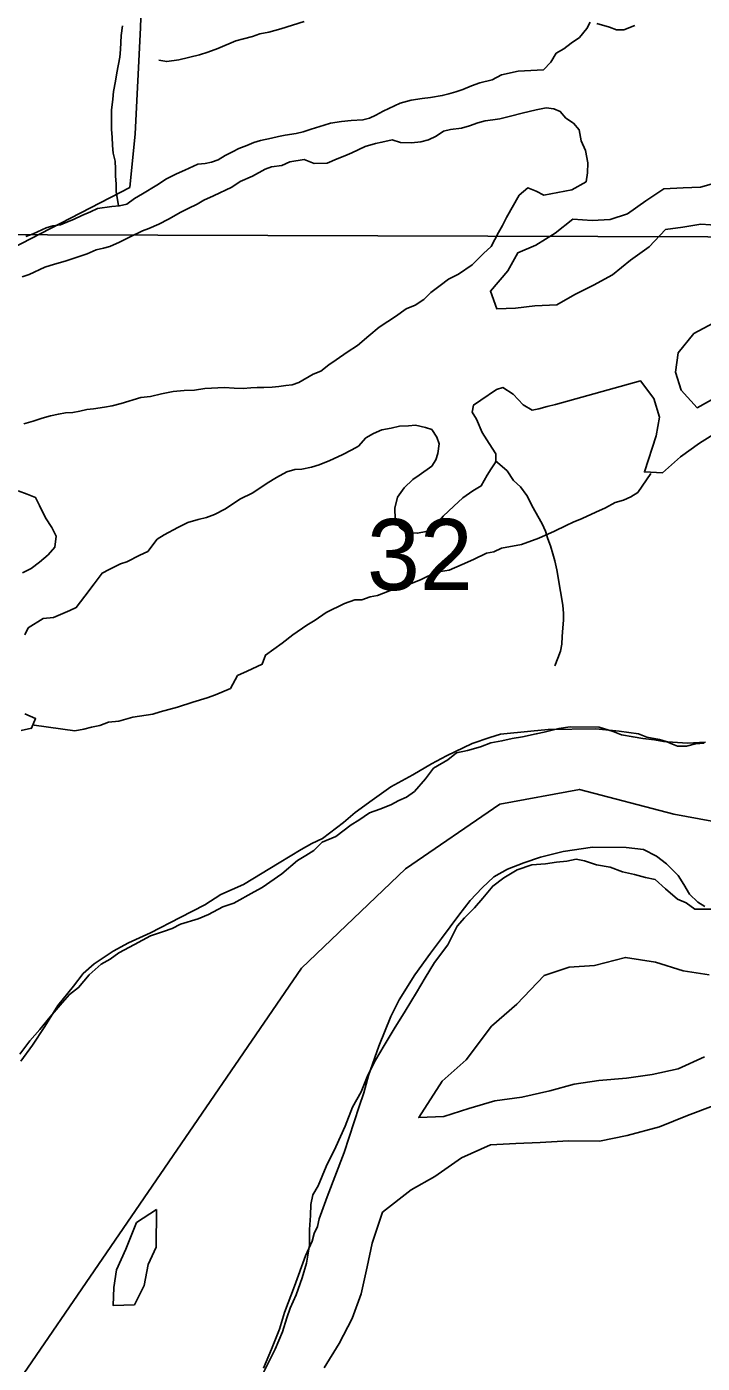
# Model space of a CAD drawing. Extents: x 1588073 to 2013523, y 1090242 to 1357120.
# Drawn here: x 1818829 to 1820929, y 1251121 to 1255279 of the extents above; entities that cross this region are included whole.
import ezdxf

# ---------------------------------------------------------------- set-up
doc = ezdxf.new("R2010")
doc.units = 0
for name, color, linetype in [('GM_X_Major_Lake', 7, 'Continuous'), ('GM_X_Major_River', 7, 'Continuous'), ('GM_X_Minor_River', 7, 'Continuous'), ('GM_X_Section', 7, 'Continuous'), ('GM_X_Section_Text', 7, 'Continuous'), ('GM_X_Township', 7, 'Continuous'), ('GM_X_Township_Road', 7, 'Continuous')]:
    doc.layers.add(name, color=color, linetype=linetype)

msp = doc.modelspace()

# ---------------------------------------------------------------- linework, layer by layer
at = {"layer": 'GM_X_Major_Lake'}
for points in [[(1820580.9, 1255292.9), (1820570.5, 1255273), (1820547.9, 1255245.3), (1820521.5, 1255227.7), (1820499, 1255210), (1820474.7, 1255196.4), (1820458.1, 1255168.6), (1820435.6, 1255144.9), (1820357.1, 1255140.3), (1820304.7, 1255129.3), (1820276.3, 1255113.7), (1820238, 1255104.4), (1820211.7, 1255094.9)], [(1820719.3, 1255282.2), (1820684.9, 1255268.8), (1820662.8, 1255269.2), (1820640.9, 1255277.7), (1820600.9, 1255288.5)], [(1820211.7, 1255094.9), (1820185.3, 1255083.3), (1820163.1, 1255075.7), (1820140.9, 1255070.1), (1820120.7, 1255064.4), (1820084.4, 1255059.1), (1820058.3, 1255055.6), (1820024, 1255050.2), (1819989.7, 1255040.8), (1819937, 1255015.6), (1819914.7, 1255004), (1819894.4, 1254994.3), (1819874.2, 1254988.7), (1819838, 1254987.3), (1819807.8, 1254983.9), (1819773.6, 1254978.5), (1819753.4, 1254972.9), (1819712.9, 1254959.6), (1819688.7, 1254952), (1819666.5, 1254946.4), (1819632.2, 1254941), (1819612.1, 1254937.3), (1819589.9, 1254931.7), (1819555.6, 1254924.3), (1819535.4, 1254918.7), (1819513.1, 1254909.1), (1819488.8, 1254899.5), (1819468.6, 1254889.8), (1819446.3, 1254878.2), (1819423.9, 1254864.5), (1819403.7, 1254856.9), (1819383.5, 1254853.2), (1819361.4, 1254851.6), (1819320.9, 1254832.3), (1819294.5, 1254820.7), (1819264.1, 1254805.2), (1819233.6, 1254785.7), (1819189, 1254758.4), (1819164.6, 1254744.8), (1819140.2, 1254727.2), (1819118, 1254721.6), (1819093.8, 1254720), (1819049.5, 1254712.8), (1819027.2, 1254703.2), (1819000.9, 1254691.6), (1818976.6, 1254680), (1818954.3, 1254670.4), (1818934.1, 1254662.7), (1818909.9, 1254659.2), (1818889.7, 1254653.5), (1818849.2, 1254634.2), (1818826.9, 1254626.6)], [(1818814.7, 1254500.2), (1818836.9, 1254507.8), (1818885.5, 1254531), (1818915.8, 1254540.5), (1818948.2, 1254549.9), (1819016.9, 1254572.7), (1819045.2, 1254584.2), (1819067.4, 1254589.9), (1819087.6, 1254595.5), (1819118, 1254609), (1819148.4, 1254624.5), (1819188.9, 1254643.8), (1819209.2, 1254651.5), (1819239.5, 1254665), (1819270, 1254680.5), (1819308.5, 1254701.9), (1819330.8, 1254713.5), (1819359.2, 1254727.1), (1819379.5, 1254738.7), (1819409.9, 1254752.2), (1819466.6, 1254779.3), (1819493.1, 1254796.9), (1819531.5, 1254814.2), (1819570.1, 1254835.6), (1819590.3, 1254843.3), (1819622.5, 1254846.7), (1819646.9, 1254858.3), (1819691.2, 1254865.5), (1819723.1, 1254852.8), (1819763.3, 1254854.1), (1819793.7, 1254867.6), (1819818, 1254877.2), (1819840.3, 1254886.8), (1819880.8, 1254906.1), (1819913.1, 1254915.6), (1819933.3, 1254919.2), (1819965.5, 1254926.6), (1819991.5, 1254918.1), (1820025.7, 1254917.5), (1820053.9, 1254921), (1820078.1, 1254926.5), (1820102.4, 1254938.1), (1820124.8, 1254953.8), (1820147, 1254959.4), (1820181.2, 1254962.8), (1820205.4, 1254970.3), (1820231.7, 1254979.9), (1820253.9, 1254985.5), (1820278.1, 1254989.1), (1820300.3, 1254992.7), (1820332.6, 1255000.1), (1820368.9, 1255009.5), (1820413.3, 1255020.7), (1820443.5, 1255026.2), (1820467.6, 1255023.7), (1820487.5, 1255015.3), (1820505.3, 1254994.8), (1820529.1, 1254978.3), (1820546.8, 1254957.9), (1820552.2, 1254923.6), (1820565.8, 1254893.2), (1820573.1, 1254854.9), (1820572.6, 1254824.7), (1820568.1, 1254796.7), (1820523.4, 1254771.4), (1820436.7, 1254754.9), (1820412.8, 1254767.4), (1820386.9, 1254778), (1820360.4, 1254754.4), (1820321, 1254684.8), (1820308.5, 1254660.9), (1820296, 1254639), (1820273.2, 1254595.2), (1820248.7, 1254573.6), (1820213.9, 1254538.1), (1820171.1, 1254508.7), (1820140.7, 1254493.2), (1820114.3, 1254473.6), (1820085.7, 1254452), (1820063.3, 1254430.3), (1820036.8, 1254412.8), (1820008.5, 1254401.2), (1819975.9, 1254377.7), (1819951.5, 1254362.1), (1819925.1, 1254344.5), (1819892.5, 1254317), (1819857.8, 1254287.5), (1819825.3, 1254266), (1819790.7, 1254242.5), (1819768.3, 1254226.9), (1819743.8, 1254207.2), (1819719.6, 1254197.6), (1819674.9, 1254172.4), (1819654.7, 1254164.7), (1819634.5, 1254163.1)], [(1820978.2, 1254795), (1820924, 1254779.4), (1820869.9, 1254777.8), (1820809.8, 1254774.3), (1820753.4, 1254736.7), (1820697, 1254697), (1820642.8, 1254679.4), (1820586.7, 1254675.8), (1820526.7, 1254680.4), (1820472.3, 1254636.7), (1820411.9, 1254599), (1820355.6, 1254575.4), (1820325.2, 1254519.5), (1820270.6, 1254455.7), (1820290.3, 1254401.4), (1820348.4, 1254402.9), (1820408.5, 1254410.4), (1820476.6, 1254413.9), (1820533, 1254445.5), (1820591.3, 1254475.1), (1820649.6, 1254506.8), (1820706, 1254552.4), (1820764.4, 1254594.1), (1820814.9, 1254647.8), (1820869, 1254655.4), (1820925.2, 1254665), (1820985.2, 1254660.5)], [(1820472.4, 1254103.5), (1820737.3, 1254176.9), (1820779, 1254122.4), (1820796.6, 1254064.1), (1820786.2, 1254005.9), (1820749.3, 1253893.9), (1820805.4, 1253891.4), (1820861.8, 1253941.1), (1820920.2, 1253982.8), (1820986.6, 1254024.3), (1821045, 1254068), (1821099.4, 1254115.7), (1821093.9, 1254173.9), (1821037.9, 1254184.4), (1820983.4, 1254132.7), (1820913, 1254093.2), (1820863.3, 1254147.8), (1820845.7, 1254204.1), (1820854.1, 1254264.2), (1820902.7, 1254324), (1820979, 1254365.3)], [(1819634.5, 1254163.1), (1819612.4, 1254159.5), (1819592.3, 1254157.8), (1819566.1, 1254156.3), (1819546, 1254156.7), (1819525.9, 1254155.1), (1819501.8, 1254153.5), (1819473.6, 1254154.1), (1819443.5, 1254156.6), (1819383.2, 1254153.8), (1819351, 1254148.3), (1819318.8, 1254146.9), (1819284.6, 1254143.6), (1819248.3, 1254136.2), (1819214, 1254128.8), (1819183.8, 1254125.4), (1819123.2, 1254106.4), (1819094.9, 1254098.9), (1819070.7, 1254095.3), (1819036.5, 1254089.9), (1819016.3, 1254088.3), (1818994.1, 1254082.7), (1818972, 1254079.1), (1818949.8, 1254077.5), (1818927.7, 1254073.9), (1818903.5, 1254068.3), (1818877.2, 1254060.8), (1818848.9, 1254051.3), (1818820.6, 1254043.8)], [(1820103.9, 1254001.4), (1820111.6, 1253981.2), (1820107, 1253951.1), (1820100.6, 1253931.1), (1820088.2, 1253911.3), (1820049.6, 1253883.9), (1820029.2, 1253870.2), (1820002.7, 1253844.6), (1819982, 1253814.8), (1819973.4, 1253780.8), (1819974.8, 1253746.6), (1819990.4, 1253720.2), (1820010.2, 1253705.7), (1820044.4, 1253703.1), (1820070.6, 1253708.6), (1820099, 1253726.2), (1820123.7, 1253755.8), (1820156.4, 1253787.4), (1820184.9, 1253813), (1820215.5, 1253834.5), (1820241.9, 1253850.1), (1820260.6, 1253883.9), (1820273, 1253903.8), (1820287.4, 1253925.6), (1820287.8, 1253949.7), (1820266.3, 1253982.3), (1820244.8, 1254016.9), (1820227.5, 1254057.4), (1820213.8, 1254079.8), (1820218.2, 1254101.8), (1820240.6, 1254117.4), (1820289.4, 1254150.7), (1820309.6, 1254156.3), (1820341.4, 1254135.6), (1820372.9, 1254102.9), (1820400.8, 1254086.3), (1820420.9, 1254089.9), (1820447.2, 1254097.5), (1820472.4, 1254103.5)], [(1818823.1, 1253386.5), (1818833.5, 1253408.4), (1818880.2, 1253437.6), (1818912.5, 1253441.1), (1818963.1, 1253462.2), (1818983.3, 1253471.9), (1819010.1, 1253507.5), (1819038.9, 1253545.2), (1819063.6, 1253578.9), (1819085.9, 1253590.5), (1819120.4, 1253608), (1819140.6, 1253613.6), (1819181.1, 1253635), (1819205.4, 1253646.6), (1819234.2, 1253684.2), (1819256.6, 1253697.9), (1819299.2, 1253721.2), (1819329.6, 1253736.7), (1819361.9, 1253746.1), (1819388.1, 1253751.6), (1819412.4, 1253761.2), (1819446.9, 1253778.7), (1819473.3, 1253796.3), (1819493.7, 1253810), (1819530.1, 1253827.4), (1819556.6, 1253844.9), (1819576.9, 1253858.6), (1819605.4, 1253876.2), (1819637.8, 1253893.7), (1819662.1, 1253901.2), (1819684.2, 1253902.8), (1819714.4, 1253908.3), (1819738.7, 1253915.9), (1819771.1, 1253929.3), (1819809.6, 1253946.7), (1819840, 1253962.2), (1819860.3, 1253973.9), (1819882.8, 1253999.6), (1819907.2, 1254013.2), (1819933.5, 1254024.8), (1819961.7, 1254030.3), (1819988, 1254035.8), (1820016.1, 1254037.3), (1820038.2, 1254038.9), (1820068.3, 1254032.3), (1820088.3, 1254025.8), (1820103.9, 1254001.4)], [(1818802.9, 1253835.1), (1818830.8, 1253824.5), (1818856.8, 1253813.9), (1818868.4, 1253789.6), (1818887.8, 1253751.1), (1818907.4, 1253720.5), (1818921, 1253694.1), (1818916.3, 1253660.1), (1818895.8, 1253636.3), (1818869.3, 1253612.7), (1818842.8, 1253593.1), (1818816.4, 1253579.5)], [(1818811.8, 1253089.2), (1818844.1, 1253096.6), (1818856.7, 1253126.5), (1818822.8, 1253141.2)]]:
    msp.add_lwpolyline(points, dxfattribs=at)
at = {"layer": 'GM_X_Major_River'}
for points in [[(1820939.1, 1253053), (1820882.8, 1253050), (1820836.6, 1253052.9), (1820808.5, 1253055.5), (1820780.5, 1253060), (1820744.4, 1253064.7), (1820714.3, 1253069.3), (1820678.3, 1253076), (1820652.3, 1253086.6), (1820608.4, 1253099.4), (1820518, 1253101.2), (1820483.7, 1253095.8), (1820437.3, 1253084.6), (1820413.1, 1253079), (1820370.7, 1253069.8), (1820338.5, 1253064.3), (1820306.2, 1253056.9), (1820272, 1253051.5), (1820239.6, 1253038.1), (1820199.2, 1253026.8), (1820164.9, 1253019.4), (1820138.4, 1252997.8), (1820093.7, 1252972.5), (1820069, 1252938.8), (1820034.2, 1252899.2), (1820009.7, 1252881.6), (1819985.4, 1252872), (1819961.1, 1252858.4), (1819926.7, 1252845), (1819894.3, 1252833.6), (1819861.8, 1252810.1), (1819837.4, 1252796.4), (1819790.5, 1252759.1), (1819748, 1252741.8), (1819721.5, 1252716.2), (1819697.1, 1252700.6), (1819670.7, 1252685), (1819621.7, 1252643.7), (1819560.7, 1252600.7), (1819536.3, 1252587.1), (1819473.4, 1252552.1), (1819439.1, 1252540.6), (1819394.4, 1252517.4), (1819362.1, 1252503.9), (1819307.5, 1252486.9), (1819281.1, 1252473.3), (1819254.8, 1252463.7), (1819214.4, 1252450.4), (1819163.7, 1252423.2), (1819115, 1252398), (1819088.6, 1252378.4), (1819060.2, 1252362.9), (1819023.4, 1252329.4), (1818990.5, 1252289.8), (1818962, 1252268.3), (1818933.3, 1252234.6), (1818902.5, 1252199), (1818869.7, 1252159.5), (1818838.9, 1252123.9), (1818808, 1252082.2)], [(1820879.1, 1252553.3), (1820852.1, 1252564.2), (1820814.5, 1252597.1), (1820782.8, 1252625.8), (1820752.8, 1252632.4), (1820718.8, 1252641.1), (1820680.8, 1252649.8), (1820642.9, 1252664.6), (1820600.8, 1252671.4), (1820562.8, 1252684.2), (1820536.8, 1252688.7), (1820508.6, 1252683.2), (1820476.4, 1252679.8), (1820442.1, 1252674.4), (1820399.8, 1252671.2), (1820353.4, 1252656), (1820312.7, 1252630.7), (1820278.1, 1252605.2), (1820247.3, 1252567.6), (1820220.7, 1252537.9), (1820190, 1252506.3), (1820167.4, 1252480.6), (1820138.3, 1252422.9), (1820097.1, 1252367.4), (1820068.1, 1252319.7), (1820041.2, 1252274), (1820006, 1252216.4), (1819970.9, 1252160.8), (1819939.8, 1252109.1), (1819912.9, 1252063.3), (1819890, 1252017.6), (1819868.9, 1251965.7), (1819842, 1251918), (1819818.8, 1251858.1), (1819789.6, 1251794.3), (1819760.3, 1251732.6), (1819735.2, 1251672.8), (1819718.6, 1251644.9), (1819712, 1251614.9), (1819711.4, 1251580.7), (1819708.6, 1251536.6), (1819707.8, 1251488.3), (1819698.8, 1251432.2), (1819685.9, 1251386.2), (1819666.9, 1251334.3), (1819648.1, 1251292.5), (1819637.5, 1251262.5), (1819624.6, 1251218.6), (1819601.6, 1251164.7), (1819551.6, 1251065.2)], [(1821225.5, 1252547.9), (1821184.2, 1252551.8), (1821130, 1252530.1), (1821109.5, 1252476.1), (1821153.2, 1252421.6), (1821211.3, 1252419.1), (1821269.3, 1252406.6), (1821323.1, 1252368), (1821255, 1252372.6), (1821196.8, 1252363), (1821132.7, 1252361.6), (1821074.7, 1252368.1), (1821067.1, 1252430.3), (1821061.6, 1252494.6), (1821015.9, 1252549.1), (1820959.7, 1252533.6), (1820905.6, 1252534), (1820879.1, 1252553.3)], [(1819170.6, 1251559.1), (1819137.5, 1251476.3), (1819108.6, 1251411.2), (1819100.2, 1251357.1), (1819097.8, 1251300.9), (1819163.9, 1251302.4), (1819194.4, 1251362.3), (1819206.9, 1251428.5), (1819231.3, 1251482.4), (1819232.2, 1251598.8)], [(1819232.2, 1251598.8), (1819170.6, 1251559.1)]]:
    msp.add_lwpolyline(points, dxfattribs=at)
at = {"layer": 'GM_X_Minor_River'}
for points in [[(1819114.9, 1254721.3), (1819107, 1254766.4), (1819107.2, 1254788.5), (1819105.4, 1254814.6), (1819105.5, 1254836.7), (1819103.7, 1254860.8), (1819097.9, 1254884.9), (1819096.1, 1254909), (1819094.3, 1254935.1), (1819092.4, 1254959.2), (1819092.9, 1255019.4), (1819097.1, 1255053.5), (1819099.3, 1255077.6), (1819105.5, 1255109.6), (1819109.7, 1255135.6), (1819118.1, 1255183.7), (1819120.3, 1255207.8), (1819122.6, 1255251.9), (1819126.8, 1255282)], [(1819240.2, 1255174.7), (1819264.2, 1255170.5), (1819302.3, 1255176.2), (1819366.5, 1255191.7), (1819392.6, 1255199.5), (1819422.8, 1255211.3), (1819479, 1255234.9), (1819503.1, 1255240.7), (1819531.2, 1255248.5), (1819553.3, 1255256.4), (1819581.4, 1255262.1), (1819619.5, 1255271.9), (1819691.8, 1255295.3)], [(1820284.9, 1253929.6), (1820322.6, 1253897.4), (1820342.4, 1253867.2), (1820364.3, 1253846.9), (1820384.2, 1253820.7), (1820403.9, 1253782.4), (1820417.8, 1253756.2), (1820431.6, 1253732), (1820441.5, 1253709.8), (1820449.3, 1253685.7), (1820457.1, 1253663.5), (1820465, 1253639.4), (1820470.8, 1253617.3), (1820476.6, 1253589.1), (1820482.4, 1253559), (1820486.2, 1253532.9), (1820490.1, 1253510.8), (1820495.9, 1253478.6), (1820497.7, 1253454.5), (1820497.5, 1253432.4), (1820495.3, 1253408.4), (1820493.2, 1253382.3), (1820493, 1253358.2), (1820488.8, 1253336.2), (1820480.6, 1253314.2), (1820470.4, 1253290.2)], [(1818853.6, 1253105.5), (1818852.8, 1253105.9), (1818978.6, 1253087.9), (1819006.7, 1253093.7), (1819030.8, 1253099.5), (1819056.9, 1253105.3), (1819083, 1253115.1), (1819115.1, 1253118.9), (1819159.2, 1253130.6), (1819221.4, 1253140.1), (1819243.5, 1253147.9), (1819297.7, 1253161.5), (1819345.8, 1253177.1), (1819390, 1253190.8), (1819416.1, 1253200.6), (1819462.4, 1253220.3), (1819484.7, 1253260.3), (1819514.8, 1253274.1), (1819561.1, 1253295.8), (1819571.3, 1253323.8), (1819623.6, 1253361.5), (1819655.9, 1253387.3), (1819700.2, 1253417), (1819726.3, 1253432.8), (1819760.5, 1253456.6), (1819816.8, 1253484.3), (1819849, 1253496), (1819871, 1253495.9), (1819897.1, 1253505.7), (1819919.2, 1253509.5), (1819975.4, 1253531.1), (1820013.6, 1253542.8), (1820053.7, 1253558.6), (1820102, 1253582.2), (1820142.1, 1253587.9), (1820182.3, 1253605.6), (1820218.5, 1253621.4), (1820258.7, 1253641.1), (1820280.7, 1253644.9), (1820304.9, 1253656.8), (1820367, 1253668.3), (1820421.3, 1253687.9), (1820469.5, 1253709.6), (1820505.7, 1253727.3), (1820527.8, 1253737.2), (1820555.9, 1253749), (1820598.1, 1253768.7), (1820628.3, 1253782.5), (1820658.4, 1253798.3), (1820684.5, 1253806.1), (1820706.6, 1253816), (1820728.8, 1253829.8), (1820769.6, 1253888.4)], [(1818845.1, 1253093.7), (1818845, 1253093.1)], [(1820950.2, 1252329), (1820870.2, 1252341.7), (1820784.2, 1252368.5), (1820690.2, 1252383.3), (1820593.9, 1252358), (1820515.7, 1252352.7), (1820437.4, 1252327.2), (1820352.6, 1252237.6), (1820274, 1252170.1), (1820195.1, 1252064.4), (1820120.5, 1251998.8), (1820047.6, 1251885), (1820125.7, 1251888.3), (1820204, 1251913.8), (1820284.3, 1251937.2), (1820368.5, 1251948.5), (1820454.8, 1251967.9), (1820531.1, 1251989.3), (1820607.3, 1252000.7), (1820693.5, 1252008), (1820773.7, 1252019.4), (1820853.9, 1252036.8), (1820936.3, 1252074.2)], [(1819753.4, 1251106.8), (1819800.1, 1251182.7), (1819840.7, 1251260.6), (1819869.3, 1251336.6), (1819887.9, 1251420.8), (1819902.5, 1251494.9), (1819935.2, 1251590.9), (1820023.9, 1251660.4), (1820098.3, 1251701.9), (1820180.8, 1251759.5), (1820271.3, 1251800.8), (1820349.4, 1251804.2), (1820425.6, 1251807.6), (1820513.8, 1251812.9), (1820609.9, 1251812.1), (1820696.2, 1251829.4), (1820796.5, 1251856.7), (1820882.9, 1251892.1), (1820963.3, 1251921.5)]]:
    msp.add_lwpolyline(points, dxfattribs=at)
at = {"layer": 'GM_X_Section'}
for points in [[(1823163.6, 1255545.8), (1822657.5, 1254620.3), (1817866.5, 1254634), (1817899, 1258906.6)], [(1817808, 1249389.1), (1817866.5, 1254634), (1822657.5, 1254620.3)], [(1820934.7, 1253050), (1820908.6, 1253048.2), (1820880.6, 1253040.3), (1820852.6, 1253040.5), (1820836.6, 1253046.6), (1820816.6, 1253054.7), (1820796.7, 1253060.9), (1820756.7, 1253069.1), (1820730.7, 1253079.3), (1820670.7, 1253087.7), (1820598.7, 1253094.1), (1820450.6, 1253093), (1820396.6, 1253087.4), (1820302.4, 1253077.9), (1820268.4, 1253068.1), (1820214.2, 1253048.5), (1820133.9, 1253010.9), (1820087.7, 1252985.2), (1820029.5, 1252951.5), (1819961.2, 1252914), (1819902.9, 1252872.3), (1819850.6, 1252834.6), (1819814.4, 1252802.8), (1819748.1, 1252753.2), (1819715.9, 1252737.4), (1819681.8, 1252719.6), (1819613.5, 1252678), (1819503, 1252610.6), (1819432.8, 1252579), (1819382.6, 1252547.3), (1819306.3, 1252507.7), (1819213.9, 1252460.3), (1819145.7, 1252428.7), (1819097.5, 1252403), (1819039.2, 1252363.3), (1819005, 1252333.5), (1818974.7, 1252293.7), (1818926.3, 1252233.9), (1818885.9, 1252168.1), (1818847.5, 1252110.4), (1818811.2, 1252060.5)], [(1819565.7, 1251105.2), (1819590.1, 1251165.1), (1819614.5, 1251227), (1819630.8, 1251279), (1819661.4, 1251360.8), (1819696, 1251454.6), (1819716.3, 1251500.5), (1819722.4, 1251524.5), (1819732.6, 1251546.5), (1819738.7, 1251570.5), (1819763.1, 1251638.4), (1819816, 1251776.1), (1819863, 1251919.9), (1819877.2, 1251961.9), (1819891.6, 1252015.8), (1819924.2, 1252107.7), (1819960.8, 1252199.5), (1819987.1, 1252251.4), (1820035.6, 1252329.1), (1820084.1, 1252396.8), (1820118.4, 1252442.7), (1820172.9, 1252514.4), (1820207.2, 1252560.2), (1820245.4, 1252600), (1820281.7, 1252633.8), (1820323.8, 1252657.5), (1820374, 1252677.2), (1820426.2, 1252694.9), (1820496.3, 1252712.5), (1820588.4, 1252726), (1820692.5, 1252725.3), (1820746.5, 1252718.9), (1820786.4, 1252698.7), (1820818.3, 1252674.5), (1820854.1, 1252638.2), (1820871.9, 1252610.1), (1820889.7, 1252580), (1820915.6, 1252555.8), (1820937.5, 1252541.7)]]:
    msp.add_lwpolyline(points, dxfattribs=at)
at = {"layer": 'GM_X_Township'}
msp.add_lwpolyline([(1816396.8, 1248506.7), (1816782.6, 1248229), (1817014.1, 1248105.6), (1817307.4, 1248043.9), (1817631.4, 1248090.3), (1817847.4, 1248229.2), (1818017.2, 1248399), (1818063.4, 1248615.1), (1818063.4, 1248862), (1818140.5, 1249108.9), (1818047.8, 1249664.5), (1818171.1, 1250096.7), (1818676.7, 1250882.1), (1819683, 1252350.3), (1820007, 1252659), (1820300.1, 1252859.7), (1820547, 1252906), (1820840.3, 1252828.9), (1821256.9, 1252751.9)], dxfattribs=at)
msp.add_lwpolyline([(1816396.8, 1248506.7), (1816782.6, 1248229), (1817014.1, 1248105.6), (1817307.4, 1248043.9), (1817631.4, 1248090.3), (1817847.4, 1248229.2), (1818017.2, 1248399), (1818063.4, 1248615.1), (1818063.4, 1248862), (1818140.5, 1249108.9), (1818047.8, 1249664.5), (1818171.1, 1250096.7), (1818676.7, 1250882.1), (1819683, 1252350.3), (1820007, 1252659), (1820300.1, 1252859.7), (1820547, 1252906), (1820840.3, 1252828.9), (1821256.9, 1252751.9)], dxfattribs=at)
at = {"layer": 'GM_X_Township_Road'}
msp.add_lwpolyline([(1818244.4, 1254429.5), (1818246.1, 1254428), (1818301, 1254383.1), (1818381.3, 1254381.9), (1819150.1, 1254779), (1819166.5, 1254945.7), (1819183.2, 1255275.2), (1819205.4, 1255996.9), (1819224.2, 1257340)], dxfattribs=at)

# ---------------------------------------------------------------- texts
at = {"layer": 'GM_X_Section_Text'}
msp.add_text('32', height=221, rotation=0, dxfattribs=at).set_placement((1819886.8, 1253526.4))

doc.saveas('drawing.dxf')
